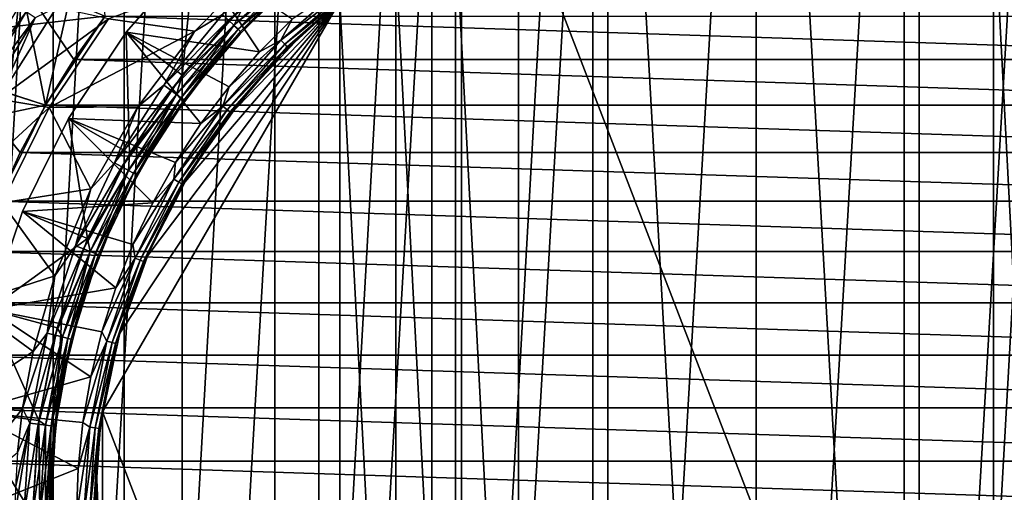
# Model space of a CAD drawing. Header units: millimetres. Extents: x -139 to 106, y -8 to 139.
# Tile 285 of 459: x -8.35 to 2.81, y 70.54 to 75.91. Entities that reach past the tile are written whole.
import ezdxf

# ---------------------------------------------------------------- set-up
doc = ezdxf.new("R2010")
doc.units = ezdxf.units.MM
doc.header["$LTSCALE"] = 53.842063
for name, color, linetype in [('156', 7, 'CONTINUOUS'), ('159', 7, 'CONTINUOUS'), ('160', 7, 'CONTINUOUS'), ('161', 7, 'CONTINUOUS'), ('162', 7, 'CONTINUOUS'), ('164', 7, 'CONTINUOUS'), ('269', 7, 'CONTINUOUS'), ('271', 7, 'CONTINUOUS'), ('275', 7, 'CONTINUOUS'), ('276', 7, 'CONTINUOUS'), ('286', 7, 'CONTINUOUS'), ('287', 7, 'CONTINUOUS'), ('288', 7, 'CONTINUOUS'), ('293', 7, 'CONTINUOUS'), ('294', 7, 'CONTINUOUS'), ('295', 7, 'CONTINUOUS'), ('296', 7, 'CONTINUOUS'), ('297', 7, 'CONTINUOUS'), ('299', 7, 'CONTINUOUS'), ('38', 7, 'CONTINUOUS'), ('39', 7, 'CONTINUOUS'), ('497', 7, 'CONTINUOUS'), ('499', 7, 'CONTINUOUS')]:
    doc.layers.add(name, color=color, linetype=linetype)

msp = doc.modelspace()

# ---------------------------------------------------------------- linework, layer by layer
at = {"layer": '156', "color": 7, "linetype": 'CONTINUOUS', "true_color": 0x33ccff}
for points in [[(-7.378, 75.949, -40), (7.733, 75.455, -40), (-7.733, 75.455, -40), (-7.378, 75.949, -40)], [(7.378, 75.949, -40), (7.733, 75.455, -40), (-7.378, 75.949, -40), (7.378, 75.949, -40)], [(-7.733, 75.455, -40), (8.054, 74.938, -40), (-8.054, 74.938, -40), (-7.733, 75.455, -40)], [(7.733, 75.455, -40), (8.054, 74.938, -40), (-7.733, 75.455, -40), (7.733, 75.455, -40)], [(-8.054, 74.938, -40), (8.341, 74.401, -40), (-8.341, 74.401, -40), (-8.054, 74.938, -40)], [(8.054, 74.938, -40), (8.341, 74.401, -40), (-8.054, 74.938, -40), (8.054, 74.938, -40)], [(-8.341, 74.401, -40), (8.592, 73.847, -40), (-8.592, 73.847, -40), (-8.341, 74.401, -40)], [(8.341, 74.401, -40), (8.592, 73.847, -40), (-8.341, 74.401, -40), (8.341, 74.401, -40)], [(-8.592, 73.847, -40), (8.806, 73.277, -40), (-8.806, 73.277, -40), (-8.592, 73.847, -40)], [(8.592, 73.847, -40), (8.806, 73.277, -40), (-8.592, 73.847, -40), (8.592, 73.847, -40)], [(-8.806, 73.277, -40), (8.983, 72.695, -40), (-8.983, 72.695, -40), (-8.806, 73.277, -40)], [(8.806, 73.277, -40), (8.983, 72.695, -40), (-8.806, 73.277, -40), (8.806, 73.277, -40)], [(-8.983, 72.695, -40), (9.121, 72.102, -40), (-9.121, 72.102, -40), (-8.983, 72.695, -40)], [(8.983, 72.695, -40), (9.121, 72.102, -40), (-8.983, 72.695, -40), (8.983, 72.695, -40)], [(-9.121, 72.102, -40), (9.22, 71.502, -40), (-9.22, 71.502, -40), (-9.121, 72.102, -40)], [(9.121, 72.102, -40), (9.22, 71.502, -40), (-9.121, 72.102, -40), (9.121, 72.102, -40)], [(-9.22, 71.502, -40), (9.28, 70.896, -40), (-9.28, 70.896, -40), (-9.22, 71.502, -40)], [(9.22, 71.502, -40), (9.28, 70.896, -40), (-9.22, 71.502, -40), (9.22, 71.502, -40)], [(-9.28, 70.896, -40), (9.3, 70.288, -40), (-9.3, 70.288, -40), (-9.28, 70.896, -40)], [(9.28, 70.896, -40), (9.3, 70.288, -40), (-9.28, 70.896, -40), (9.28, 70.896, -40)]]:
    msp.add_3dface(points, dxfattribs=at)
at = {"layer": '159', "color": 7, "linetype": 'CONTINUOUS', "true_color": 0x33ccff}
for points in [[(-9.026, 75.25, -32), (-8.333, 76.342, -32), (-9.026, 75.25, -39), (-9.026, 75.25, -32)], [(-9.026, 75.25, -39), (-8.333, 76.342, -32), (-8.333, 76.342, -39), (-9.026, 75.25, -39)]]:
    msp.add_3dface(points, dxfattribs=at)
at = {"layer": '160', "color": 7, "linetype": 'CONTINUOUS', "true_color": 0x33ccff}
for points in [[(-8.054, 74.938, -40), (-9.026, 75.25, -39), (-8.333, 76.342, -39), (-8.054, 74.938, -40)], [(-7.378, 75.949, -40), (-7.733, 75.455, -40), (-8.333, 76.342, -39), (-7.378, 75.949, -40)], [(-7.733, 75.455, -40), (-8.054, 74.938, -40), (-8.333, 76.342, -39), (-7.733, 75.455, -40)], [(-8.054, 74.938, -40), (-8.341, 74.401, -40), (-9.026, 75.25, -39), (-8.054, 74.938, -40)], [(-8.341, 74.401, -40), (-8.592, 73.847, -40), (-9.026, 75.25, -39), (-8.341, 74.401, -40)]]:
    msp.add_3dface(points, dxfattribs=at)
at = {"layer": '161', "color": 7, "linetype": 'CONTINUOUS', "true_color": 0x33ccff}
for points in [[(-7.508, 77.339, -32), (-8.333, 76.342, -32), (-8.054, 74.938, -32), (-7.508, 77.339, -32)], [(-7.378, 75.949, -32), (-7.508, 77.339, -32), (-8.054, 74.938, -32), (-7.378, 75.949, -32)], [(-8.333, 76.342, -32), (-9.026, 75.25, -32), (-8.592, 73.847, -32), (-8.333, 76.342, -32)], [(-8.054, 74.938, -32), (-8.333, 76.342, -32), (-8.592, 73.847, -32), (-8.054, 74.938, -32)]]:
    msp.add_3dface(points, dxfattribs=at)
at = {"layer": '162', "color": 7, "linetype": 'CONTINUOUS', "true_color": 0x33ccff}
for points in [[(-7.378, 75.949, -32), (-8.054, 74.938, -32), (-7.378, 75.949, -30), (-7.378, 75.949, -32)], [(-7.378, 75.949, -30), (-8.054, 74.938, -32), (-8.054, 74.938, -30), (-7.378, 75.949, -30)], [(-8.054, 74.938, -32), (-8.592, 73.847, -32), (-8.054, 74.938, -30), (-8.054, 74.938, -32)], [(-8.054, 74.938, -30), (-8.592, 73.847, -32), (-8.592, 73.847, -30), (-8.054, 74.938, -30)]]:
    msp.add_3dface(points, dxfattribs=at)
at = {"layer": '164', "color": 7, "linetype": 'CONTINUOUS', "true_color": 0x33ccff}
for points in [[(-9.464, 76.821, -30), (-7.378, 75.949, -30), (-10.183, 75.632, -30), (-9.464, 76.821, -30)], [(-7.378, 75.949, -30), (-8.054, 74.938, -30), (-10.183, 75.632, -30), (-7.378, 75.949, -30)], [(-10.183, 75.632, -30), (-8.054, 74.938, -30), (-10.753, 74.366, -30), (-10.183, 75.632, -30)], [(-8.054, 74.938, -30), (-8.592, 73.847, -30), (-10.753, 74.366, -30), (-8.054, 74.938, -30)]]:
    msp.add_3dface(points, dxfattribs=at)
at = {"layer": '269', "color": 7, "linetype": 'CONTINUOUS', "true_color": 0xffff99}
for points in [[(-3.406, 76.97, 54), (-2.693, 63.288, 54), (-2.693, 77.288, 54), (-3.406, 76.97, 54)], [(-2.693, 63.288, 54), (2.693, 63.288, 54), (-2.693, 77.288, 54), (-2.693, 63.288, 54)], [(-2.693, 77.288, 54), (2.693, 63.288, 54), (2.693, 77.288, 54), (-2.693, 77.288, 54)], [(2.693, 63.288, 54), (3.406, 63.606, 54), (2.693, 77.288, 54), (2.693, 63.288, 54)], [(2.693, 77.288, 54), (3.406, 63.606, 54), (3.406, 76.97, 54), (2.693, 77.288, 54)], [(-4.083, 76.579, 54), (-3.406, 63.606, 54), (-3.406, 76.97, 54), (-4.083, 76.579, 54)], [(-3.406, 63.606, 54), (-2.693, 63.288, 54), (-3.406, 76.97, 54), (-3.406, 63.606, 54)], [(-4.716, 76.12, 54), (-4.083, 63.997, 54), (-4.083, 76.579, 54), (-4.716, 76.12, 54)], [(-4.083, 63.997, 54), (-3.406, 63.606, 54), (-4.083, 76.579, 54), (-4.083, 63.997, 54)], [(-7.408, 71.456, 54), (-4.716, 64.456, 54), (-4.716, 76.12, 54), (-7.408, 71.456, 54)], [(-4.716, 64.456, 54), (-4.083, 63.997, 54), (-4.716, 76.12, 54), (-4.716, 64.456, 54)], [(-7.477, 70.874, 54), (-7.408, 69.12, 54), (-7.408, 71.456, 54), (-7.477, 70.874, 54)], [(-7.408, 69.12, 54), (-4.716, 64.456, 54), (-7.408, 71.456, 54), (-7.408, 69.12, 54)], [(-7.5, 70.288, 54), (-7.477, 69.702, 54), (-7.477, 70.874, 54), (-7.5, 70.288, 54)], [(-7.477, 69.702, 54), (-7.408, 69.12, 54), (-7.477, 70.874, 54), (-7.477, 69.702, 54)]]:
    msp.add_3dface(points, dxfattribs=at)
at = {"layer": '271', "color": 7, "linetype": 'CONTINUOUS', "true_color": 0xffff99}
for points in [[(-5.119, 75.769, 46.231), (-4.716, 76.12, 47), (-4.325, 76.415, 46.231), (-5.119, 75.769, 46.231)], [(-5.393, 75.5, 47), (-4.716, 76.12, 47), (-5.119, 75.769, 46.231), (-5.393, 75.5, 47)], [(-5.818, 75.021, 46.231), (-5.393, 75.5, 47), (-5.119, 75.769, 46.231), (-5.818, 75.021, 46.231)], [(-5.989, 74.803, 47), (-5.393, 75.5, 47), (-5.818, 75.021, 46.231), (-5.989, 74.803, 47)], [(-6.408, 74.185, 46.231), (-5.989, 74.803, 47), (-5.818, 75.021, 46.231), (-6.408, 74.185, 46.231)], [(-6.495, 74.038, 47), (-5.989, 74.803, 47), (-6.408, 74.185, 46.231), (-6.495, 74.038, 47)], [(-6.879, 73.276, 46.231), (-6.495, 74.038, 47), (-6.408, 74.185, 46.231), (-6.879, 73.276, 46.231)], [(-6.904, 73.217, 47), (-6.495, 74.038, 47), (-6.879, 73.276, 46.231), (-6.904, 73.217, 47)], [(-7.222, 72.311, 46.231), (-6.904, 73.217, 47), (-6.879, 73.276, 46.231), (-7.222, 72.311, 46.231)], [(-7.21, 72.352, 47), (-6.904, 73.217, 47), (-7.222, 72.311, 46.231), (-7.21, 72.352, 47)], [(-7.408, 71.456, 47), (-7.21, 72.352, 47), (-7.222, 72.311, 46.231), (-7.408, 71.456, 47)], [(-7.43, 71.309, 46.231), (-7.408, 71.456, 47), (-7.222, 72.311, 46.231), (-7.43, 71.309, 46.231)], [(-7.477, 70.874, 54), (-7.408, 71.456, 54), (-7.43, 71.309, 46.231), (-7.477, 70.874, 54)], [(-7.408, 71.456, 54), (-7.408, 71.456, 47), (-7.43, 71.309, 46.231), (-7.408, 71.456, 54)], [(-7.5, 70.288, 46.231), (-7.477, 70.874, 54), (-7.43, 71.309, 46.231), (-7.5, 70.288, 46.231)], [(-7.5, 70.288, 54), (-7.477, 70.874, 54), (-7.5, 70.288, 46.231), (-7.5, 70.288, 54)]]:
    msp.add_3dface(points, dxfattribs=at)
at = {"layer": '275', "color": 7, "linetype": 'CONTINUOUS', "true_color": 0xffff99}
for points in [[(-7.408, 71.456, 54), (-4.716, 76.12, 54), (-4.716, 76.12, 47), (-7.408, 71.456, 54)], [(-7.408, 71.456, 54), (-4.716, 76.12, 47), (-7.408, 71.456, 47), (-7.408, 71.456, 54)]]:
    msp.add_3dface(points, dxfattribs=at)
at = {"layer": '276', "color": 7, "linetype": 'CONTINUOUS', "true_color": 0xffff99}
for points in [[(-4.716, 76.12, 47), (-7.21, 72.352, 47), (-7.408, 71.456, 47), (-4.716, 76.12, 47)], [(-4.716, 76.12, 47), (-6.904, 73.217, 47), (-7.21, 72.352, 47), (-4.716, 76.12, 47)], [(-4.716, 76.12, 47), (-6.495, 74.038, 47), (-6.904, 73.217, 47), (-4.716, 76.12, 47)], [(-4.716, 76.12, 47), (-5.989, 74.803, 47), (-6.495, 74.038, 47), (-4.716, 76.12, 47)], [(-4.716, 76.12, 47), (-5.393, 75.5, 47), (-5.989, 74.803, 47), (-4.716, 76.12, 47)]]:
    msp.add_3dface(points, dxfattribs=at)
at = {"layer": '286', "color": 7, "linetype": 'CONTINUOUS', "true_color": 0xffff99}
for points in [[(-6.364, 76.652, 45.134), (-7.14, 75.767, 45.134), (-5.627, 75.544, 45.885), (-6.364, 76.652, 45.134)], [(-5.256, 75.915, 45.885), (-6.364, 76.652, 45.134), (-5.627, 75.544, 45.885), (-5.256, 75.915, 45.885)], [(-7.14, 75.767, 45.134), (-7.794, 74.788, 45.134), (-6.291, 74.728, 45.885), (-7.14, 75.767, 45.134)], [(-5.627, 75.544, 45.885), (-7.14, 75.767, 45.134), (-5.973, 75.147, 45.885), (-5.627, 75.544, 45.885)], [(-5.973, 75.147, 45.885), (-7.14, 75.767, 45.134), (-6.291, 74.728, 45.885), (-5.973, 75.147, 45.885)], [(-7.794, 74.788, 45.134), (-8.315, 73.732, 45.134), (-6.837, 73.83, 45.885), (-7.794, 74.788, 45.134)], [(-6.291, 74.728, 45.885), (-7.794, 74.788, 45.134), (-6.579, 74.289, 45.885), (-6.291, 74.728, 45.885)], [(-6.579, 74.289, 45.885), (-7.794, 74.788, 45.134), (-6.837, 73.83, 45.885), (-6.579, 74.289, 45.885)], [(-6.837, 73.83, 45.885), (-8.315, 73.732, 45.134), (-7.063, 73.356, 45.885), (-6.837, 73.83, 45.885)], [(-8.315, 73.732, 45.134), (-8.693, 72.617, 45.134), (-7.255, 72.866, 45.885), (-8.315, 73.732, 45.134)], [(-7.063, 73.356, 45.885), (-8.315, 73.732, 45.134), (-7.255, 72.866, 45.885), (-7.063, 73.356, 45.885)], [(-7.255, 72.866, 45.885), (-8.693, 72.617, 45.134), (-7.414, 72.365, 45.885), (-7.255, 72.866, 45.885)], [(-8.693, 72.617, 45.134), (-8.923, 71.463, 45.134), (-7.539, 71.855, 45.885), (-8.693, 72.617, 45.134)], [(-7.414, 72.365, 45.885), (-8.693, 72.617, 45.134), (-7.539, 71.855, 45.885), (-7.414, 72.365, 45.885)], [(-7.539, 71.855, 45.885), (-8.923, 71.463, 45.134), (-7.628, 71.336, 45.885), (-7.539, 71.855, 45.885)], [(-8.923, 71.463, 45.134), (-9, 70.288, 45.134), (-7.682, 70.813, 45.885), (-8.923, 71.463, 45.134)], [(-7.628, 71.336, 45.885), (-8.923, 71.463, 45.134), (-7.682, 70.813, 45.885), (-7.628, 71.336, 45.885)], [(-9, 70.288, 45.134), (-7.7, 70.288, 45.885), (-7.682, 70.813, 45.885), (-9, 70.288, 45.134)]]:
    msp.add_3dface(points, dxfattribs=at)
at = {"layer": '287', "color": 7, "linetype": 'CONTINUOUS', "true_color": 0xffff99}
for points in [[(-4.637, 76.331, 45.948), (-5.256, 75.915, 45.885), (-5.386, 75.674, 45.948), (-4.637, 76.331, 45.948)], [(-4.637, 76.331, 45.948), (-5.386, 75.674, 45.948), (-4.598, 76.281, 46.031), (-4.637, 76.331, 45.948)], [(-5.119, 75.769, 46.231), (-4.325, 76.415, 46.231), (-4.574, 76.249, 46.127), (-5.119, 75.769, 46.231)], [(-4.598, 76.281, 46.031), (-5.386, 75.674, 45.948), (-5.341, 75.629, 46.031), (-4.598, 76.281, 46.031)], [(-4.598, 76.281, 46.031), (-5.341, 75.629, 46.031), (-4.574, 76.249, 46.127), (-4.598, 76.281, 46.031)], [(-4.574, 76.249, 46.127), (-5.341, 75.629, 46.031), (-5.313, 75.601, 46.127), (-4.574, 76.249, 46.127)], [(-5.119, 75.769, 46.231), (-4.574, 76.249, 46.127), (-5.313, 75.601, 46.127), (-5.119, 75.769, 46.231)], [(-5.256, 75.915, 45.885), (-5.627, 75.544, 45.885), (-5.386, 75.674, 45.948), (-5.256, 75.915, 45.885)], [(-5.386, 75.674, 45.948), (-5.973, 75.147, 45.885), (-6.043, 74.925, 45.948), (-5.386, 75.674, 45.948)], [(-5.386, 75.674, 45.948), (-6.043, 74.925, 45.948), (-5.341, 75.629, 46.031), (-5.386, 75.674, 45.948)], [(-5.627, 75.544, 45.885), (-5.973, 75.147, 45.885), (-5.386, 75.674, 45.948), (-5.627, 75.544, 45.885)], [(-5.818, 75.021, 46.231), (-5.119, 75.769, 46.231), (-5.313, 75.601, 46.127), (-5.818, 75.021, 46.231)], [(-5.341, 75.629, 46.031), (-6.043, 74.925, 45.948), (-5.993, 74.886, 46.031), (-5.341, 75.629, 46.031)], [(-5.341, 75.629, 46.031), (-5.993, 74.886, 46.031), (-5.313, 75.601, 46.127), (-5.341, 75.629, 46.031)], [(-5.313, 75.601, 46.127), (-5.993, 74.886, 46.031), (-5.961, 74.862, 46.127), (-5.313, 75.601, 46.127)], [(-5.818, 75.021, 46.231), (-5.313, 75.601, 46.127), (-5.961, 74.862, 46.127), (-5.818, 75.021, 46.231)], [(-5.973, 75.147, 45.885), (-6.291, 74.728, 45.885), (-6.043, 74.925, 45.948), (-5.973, 75.147, 45.885)], [(-6.408, 74.185, 46.231), (-5.818, 75.021, 46.231), (-5.961, 74.862, 46.127), (-6.408, 74.185, 46.231)], [(-6.043, 74.925, 45.948), (-6.579, 74.289, 45.885), (-6.597, 74.097, 45.948), (-6.043, 74.925, 45.948)], [(-6.043, 74.925, 45.948), (-6.597, 74.097, 45.948), (-5.993, 74.886, 46.031), (-6.043, 74.925, 45.948)], [(-5.993, 74.886, 46.031), (-6.597, 74.097, 45.948), (-6.542, 74.065, 46.031), (-5.993, 74.886, 46.031)], [(-6.291, 74.728, 45.885), (-6.579, 74.289, 45.885), (-6.043, 74.925, 45.948), (-6.291, 74.728, 45.885)], [(-5.993, 74.886, 46.031), (-6.542, 74.065, 46.031), (-5.961, 74.862, 46.127), (-5.993, 74.886, 46.031)], [(-5.961, 74.862, 46.127), (-6.542, 74.065, 46.031), (-6.507, 74.045, 46.127), (-5.961, 74.862, 46.127)], [(-6.408, 74.185, 46.231), (-5.961, 74.862, 46.127), (-6.507, 74.045, 46.127), (-6.408, 74.185, 46.231)], [(-6.579, 74.289, 45.885), (-6.837, 73.83, 45.885), (-6.597, 74.097, 45.948), (-6.579, 74.289, 45.885)], [(-6.879, 73.276, 46.231), (-6.408, 74.185, 46.231), (-6.507, 74.045, 46.127), (-6.879, 73.276, 46.231)], [(-6.837, 73.83, 45.885), (-7.063, 73.356, 45.885), (-6.597, 74.097, 45.948), (-6.837, 73.83, 45.885)], [(-6.597, 74.097, 45.948), (-7.063, 73.356, 45.885), (-7.037, 73.203, 45.948), (-6.597, 74.097, 45.948)], [(-6.597, 74.097, 45.948), (-7.037, 73.203, 45.948), (-6.542, 74.065, 46.031), (-6.597, 74.097, 45.948)], [(-6.542, 74.065, 46.031), (-7.037, 73.203, 45.948), (-6.979, 73.179, 46.031), (-6.542, 74.065, 46.031)], [(-6.542, 74.065, 46.031), (-6.979, 73.179, 46.031), (-6.507, 74.045, 46.127), (-6.542, 74.065, 46.031)], [(-6.507, 74.045, 46.127), (-6.979, 73.179, 46.031), (-6.942, 73.163, 46.127), (-6.507, 74.045, 46.127)], [(-6.879, 73.276, 46.231), (-6.507, 74.045, 46.127), (-6.942, 73.163, 46.127), (-6.879, 73.276, 46.231)], [(-7.063, 73.356, 45.885), (-7.255, 72.866, 45.885), (-7.037, 73.203, 45.948), (-7.063, 73.356, 45.885)], [(-7.222, 72.311, 46.231), (-6.879, 73.276, 46.231), (-6.942, 73.163, 46.127), (-7.222, 72.311, 46.231)], [(-7.255, 72.866, 45.885), (-7.414, 72.365, 45.885), (-7.037, 73.203, 45.948), (-7.255, 72.866, 45.885)], [(-7.037, 73.203, 45.948), (-7.414, 72.365, 45.885), (-7.358, 72.259, 45.948), (-7.037, 73.203, 45.948)], [(-7.037, 73.203, 45.948), (-7.358, 72.259, 45.948), (-6.979, 73.179, 46.031), (-7.037, 73.203, 45.948)], [(-6.979, 73.179, 46.031), (-7.358, 72.259, 45.948), (-7.296, 72.243, 46.031), (-6.979, 73.179, 46.031)], [(-6.979, 73.179, 46.031), (-7.296, 72.243, 46.031), (-6.942, 73.163, 46.127), (-6.979, 73.179, 46.031)], [(-6.942, 73.163, 46.127), (-7.296, 72.243, 46.031), (-7.258, 72.233, 46.127), (-6.942, 73.163, 46.127)], [(-7.222, 72.311, 46.231), (-6.942, 73.163, 46.127), (-7.258, 72.233, 46.127), (-7.222, 72.311, 46.231)], [(-7.414, 72.365, 45.885), (-7.539, 71.855, 45.885), (-7.358, 72.259, 45.948), (-7.414, 72.365, 45.885)], [(-7.539, 71.855, 45.885), (-7.628, 71.336, 45.885), (-7.358, 72.259, 45.948), (-7.539, 71.855, 45.885)], [(-7.358, 72.259, 45.948), (-7.628, 71.336, 45.885), (-7.552, 71.282, 45.948), (-7.358, 72.259, 45.948)], [(-7.358, 72.259, 45.948), (-7.552, 71.282, 45.948), (-7.296, 72.243, 46.031), (-7.358, 72.259, 45.948)], [(-7.296, 72.243, 46.031), (-7.552, 71.282, 45.948), (-7.489, 71.274, 46.031), (-7.296, 72.243, 46.031)], [(-7.296, 72.243, 46.031), (-7.489, 71.274, 46.031), (-7.258, 72.233, 46.127), (-7.296, 72.243, 46.031)], [(-7.258, 72.233, 46.127), (-7.489, 71.274, 46.031), (-7.449, 71.269, 46.127), (-7.258, 72.233, 46.127)], [(-7.43, 71.309, 46.231), (-7.258, 72.233, 46.127), (-7.449, 71.269, 46.127), (-7.43, 71.309, 46.231)], [(-7.43, 71.309, 46.231), (-7.222, 72.311, 46.231), (-7.258, 72.233, 46.127), (-7.43, 71.309, 46.231)], [(-7.628, 71.336, 45.885), (-7.682, 70.813, 45.885), (-7.552, 71.282, 45.948), (-7.628, 71.336, 45.885)], [(-7.5, 70.288, 46.231), (-7.43, 71.309, 46.231), (-7.514, 70.288, 46.127), (-7.5, 70.288, 46.231)], [(-7.514, 70.288, 46.127), (-7.43, 71.309, 46.231), (-7.449, 71.269, 46.127), (-7.514, 70.288, 46.127)], [(-7.7, 70.288, 45.885), (-7.617, 70.288, 45.948), (-7.552, 71.282, 45.948), (-7.7, 70.288, 45.885)], [(-7.682, 70.813, 45.885), (-7.7, 70.288, 45.885), (-7.552, 71.282, 45.948), (-7.682, 70.813, 45.885)], [(-7.552, 71.282, 45.948), (-7.617, 70.288, 45.948), (-7.489, 71.274, 46.031), (-7.552, 71.282, 45.948)], [(-7.617, 70.288, 45.948), (-7.554, 70.288, 46.031), (-7.489, 71.274, 46.031), (-7.617, 70.288, 45.948)], [(-7.489, 71.274, 46.031), (-7.554, 70.288, 46.031), (-7.449, 71.269, 46.127), (-7.489, 71.274, 46.031)], [(-7.554, 70.288, 46.031), (-7.514, 70.288, 46.127), (-7.449, 71.269, 46.127), (-7.554, 70.288, 46.031)]]:
    msp.add_3dface(points, dxfattribs=at)
at = {"layer": '288', "color": 7, "linetype": 'CONTINUOUS', "true_color": 0xffff99}
for points in [[(-7.14, 75.767, 45.134), (-6.364, 76.652, 45.134), (-7.14, 75.767, 39.077), (-7.14, 75.767, 45.134)], [(-7.14, 75.767, 39.077), (-6.364, 76.652, 45.134), (-6.364, 76.652, 39.077), (-7.14, 75.767, 39.077)], [(-7.794, 74.788, 45.134), (-7.14, 75.767, 45.134), (-7.794, 74.788, 39.077), (-7.794, 74.788, 45.134)], [(-7.794, 74.788, 39.077), (-7.14, 75.767, 45.134), (-7.14, 75.767, 39.077), (-7.794, 74.788, 39.077)], [(-8.315, 73.732, 45.134), (-7.794, 74.788, 45.134), (-8.315, 73.732, 39.077), (-8.315, 73.732, 45.134)], [(-8.315, 73.732, 39.077), (-7.794, 74.788, 45.134), (-7.794, 74.788, 39.077), (-8.315, 73.732, 39.077)], [(-8.693, 72.617, 45.134), (-8.315, 73.732, 45.134), (-8.693, 72.617, 39.077), (-8.693, 72.617, 45.134)], [(-8.693, 72.617, 39.077), (-8.315, 73.732, 45.134), (-8.315, 73.732, 39.077), (-8.693, 72.617, 39.077)]]:
    msp.add_3dface(points, dxfattribs=at)
at = {"layer": '293', "color": 7, "linetype": 'CONTINUOUS', "true_color": 0xffff99}
for points in [[(-5.46, 76.135, 36.9), (-5.847, 75.748, 36.9), (-5.46, 76.135, 38.269), (-5.46, 76.135, 36.9)], [(-5.46, 76.135, 38.269), (-5.847, 75.748, 36.9), (-5.847, 75.748, 38.269), (-5.46, 76.135, 38.269)], [(-5.847, 75.748, 36.9), (-6.206, 75.337, 36.9), (-5.847, 75.748, 38.269), (-5.847, 75.748, 36.9)], [(-5.847, 75.748, 38.269), (-6.206, 75.337, 36.9), (-6.206, 75.337, 38.269), (-5.847, 75.748, 38.269)], [(-6.206, 75.337, 36.9), (-6.536, 74.901, 36.9), (-6.206, 75.337, 38.269), (-6.206, 75.337, 36.9)], [(-6.206, 75.337, 38.269), (-6.536, 74.901, 36.9), (-6.536, 74.901, 38.269), (-6.206, 75.337, 38.269)], [(-6.536, 74.901, 36.9), (-6.835, 74.445, 36.9), (-6.536, 74.901, 38.269), (-6.536, 74.901, 36.9)], [(-6.536, 74.901, 38.269), (-6.835, 74.445, 36.9), (-6.835, 74.445, 38.269), (-6.536, 74.901, 38.269)], [(-6.835, 74.445, 36.9), (-7.103, 73.968, 36.9), (-6.835, 74.445, 38.269), (-6.835, 74.445, 36.9)], [(-6.835, 74.445, 38.269), (-7.103, 73.968, 36.9), (-7.103, 73.968, 38.269), (-6.835, 74.445, 38.269)], [(-7.103, 73.968, 36.9), (-7.338, 73.475, 36.9), (-7.103, 73.968, 38.269), (-7.103, 73.968, 36.9)], [(-7.103, 73.968, 38.269), (-7.338, 73.475, 36.9), (-7.338, 73.475, 38.269), (-7.103, 73.968, 38.269)], [(-7.338, 73.475, 36.9), (-7.538, 72.967, 36.9), (-7.338, 73.475, 38.269), (-7.338, 73.475, 36.9)], [(-7.338, 73.475, 38.269), (-7.538, 72.967, 36.9), (-7.538, 72.967, 38.269), (-7.338, 73.475, 38.269)], [(-7.538, 72.967, 36.9), (-7.703, 72.446, 36.9), (-7.538, 72.967, 38.269), (-7.538, 72.967, 36.9)], [(-7.538, 72.967, 38.269), (-7.703, 72.446, 36.9), (-7.703, 72.446, 38.269), (-7.538, 72.967, 38.269)], [(-7.703, 72.446, 36.9), (-7.833, 71.916, 36.9), (-7.703, 72.446, 38.269), (-7.703, 72.446, 36.9)], [(-7.703, 72.446, 38.269), (-7.833, 71.916, 36.9), (-7.833, 71.916, 38.269), (-7.703, 72.446, 38.269)], [(-7.833, 71.916, 36.9), (-7.925, 71.377, 36.9), (-7.833, 71.916, 38.269), (-7.833, 71.916, 36.9)], [(-7.833, 71.916, 38.269), (-7.925, 71.377, 36.9), (-7.925, 71.377, 38.269), (-7.833, 71.916, 38.269)], [(-7.925, 71.377, 36.9), (-7.981, 70.834, 36.9), (-7.925, 71.377, 38.269), (-7.925, 71.377, 36.9)], [(-7.925, 71.377, 38.269), (-7.981, 70.834, 36.9), (-7.981, 70.834, 38.269), (-7.925, 71.377, 38.269)], [(-8, 70.288, 36.9), (-8, 70.288, 38.269), (-7.981, 70.834, 38.269), (-8, 70.288, 36.9)], [(-7.981, 70.834, 36.9), (-8, 70.288, 36.9), (-7.981, 70.834, 38.269), (-7.981, 70.834, 36.9)]]:
    msp.add_3dface(points, dxfattribs=at)
at = {"layer": '294', "color": 7, "linetype": 'CONTINUOUS', "true_color": 0xffff99}
for points in [[(-5.174, 76.542, 38.552), (-5.871, 75.801, 38.469), (-5.917, 75.844, 38.552), (-5.174, 76.542, 38.552)], [(-5.174, 76.542, 38.552), (-5.917, 75.844, 38.552), (-5.798, 76.086, 38.615), (-5.174, 76.542, 38.552)], [(-5.134, 76.493, 38.469), (-5.871, 75.801, 38.469), (-5.174, 76.542, 38.552), (-5.134, 76.493, 38.469)], [(-5.134, 76.493, 38.469), (-5.842, 75.774, 38.372), (-5.871, 75.801, 38.469), (-5.134, 76.493, 38.469)], [(-5.108, 76.462, 38.372), (-5.842, 75.774, 38.372), (-5.134, 76.493, 38.469), (-5.108, 76.462, 38.372)], [(-5.108, 76.462, 38.372), (-5.46, 76.135, 38.269), (-5.842, 75.774, 38.372), (-5.108, 76.462, 38.372)], [(-5.46, 76.135, 38.269), (-5.847, 75.748, 38.269), (-5.842, 75.774, 38.372), (-5.46, 76.135, 38.269)], [(-5.798, 76.086, 38.615), (-5.917, 75.844, 38.552), (-6.505, 75.28, 38.615), (-5.798, 76.086, 38.615)], [(-5.917, 75.844, 38.552), (-6.515, 75.022, 38.469), (-6.567, 75.059, 38.552), (-5.917, 75.844, 38.552)], [(-5.917, 75.844, 38.552), (-6.567, 75.059, 38.552), (-6.505, 75.28, 38.615), (-5.917, 75.844, 38.552)], [(-5.871, 75.801, 38.469), (-6.515, 75.022, 38.469), (-5.917, 75.844, 38.552), (-5.871, 75.801, 38.469)], [(-5.871, 75.801, 38.469), (-6.483, 74.998, 38.372), (-6.515, 75.022, 38.469), (-5.871, 75.801, 38.469)], [(-5.842, 75.774, 38.372), (-6.483, 74.998, 38.372), (-5.871, 75.801, 38.469), (-5.842, 75.774, 38.372)], [(-5.842, 75.774, 38.372), (-6.206, 75.337, 38.269), (-6.483, 74.998, 38.372), (-5.842, 75.774, 38.372)], [(-5.847, 75.748, 38.269), (-6.206, 75.337, 38.269), (-5.842, 75.774, 38.372), (-5.847, 75.748, 38.269)], [(-6.206, 75.337, 38.269), (-6.536, 74.901, 38.269), (-6.483, 74.998, 38.372), (-6.206, 75.337, 38.269)], [(-6.505, 75.28, 38.615), (-6.567, 75.059, 38.552), (-7.101, 74.388, 38.615), (-6.505, 75.28, 38.615)], [(-6.567, 75.059, 38.552), (-7.057, 74.168, 38.469), (-7.113, 74.198, 38.552), (-6.567, 75.059, 38.552)], [(-6.567, 75.059, 38.552), (-7.113, 74.198, 38.552), (-7.101, 74.388, 38.615), (-6.567, 75.059, 38.552)], [(-6.515, 75.022, 38.469), (-7.057, 74.168, 38.469), (-6.567, 75.059, 38.552), (-6.515, 75.022, 38.469)], [(-6.515, 75.022, 38.469), (-7.022, 74.148, 38.372), (-7.057, 74.168, 38.469), (-6.515, 75.022, 38.469)], [(-6.483, 74.998, 38.372), (-7.022, 74.148, 38.372), (-6.515, 75.022, 38.469), (-6.483, 74.998, 38.372)], [(-6.483, 74.998, 38.372), (-6.835, 74.445, 38.269), (-7.022, 74.148, 38.372), (-6.483, 74.998, 38.372)], [(-6.536, 74.901, 38.269), (-6.835, 74.445, 38.269), (-6.483, 74.998, 38.372), (-6.536, 74.901, 38.269)], [(-6.835, 74.445, 38.269), (-7.103, 73.968, 38.269), (-7.022, 74.148, 38.372), (-6.835, 74.445, 38.269)], [(-7.101, 74.388, 38.615), (-7.113, 74.198, 38.552), (-7.576, 73.426, 38.615), (-7.101, 74.388, 38.615)], [(-7.113, 74.198, 38.552), (-7.547, 73.276, 38.552), (-7.576, 73.426, 38.615), (-7.113, 74.198, 38.552)], [(-7.113, 74.198, 38.552), (-7.488, 73.253, 38.469), (-7.547, 73.276, 38.552), (-7.113, 74.198, 38.552)], [(-7.057, 74.168, 38.469), (-7.488, 73.253, 38.469), (-7.113, 74.198, 38.552), (-7.057, 74.168, 38.469)], [(-7.057, 74.168, 38.469), (-7.451, 73.238, 38.372), (-7.488, 73.253, 38.469), (-7.057, 74.168, 38.469)], [(-7.022, 74.148, 38.372), (-7.451, 73.238, 38.372), (-7.057, 74.168, 38.469), (-7.022, 74.148, 38.372)], [(-7.022, 74.148, 38.372), (-7.338, 73.475, 38.269), (-7.451, 73.238, 38.372), (-7.022, 74.148, 38.372)], [(-7.103, 73.968, 38.269), (-7.338, 73.475, 38.269), (-7.022, 74.148, 38.372), (-7.103, 73.968, 38.269)], [(-7.338, 73.475, 38.269), (-7.538, 72.967, 38.269), (-7.451, 73.238, 38.372), (-7.338, 73.475, 38.269)], [(-7.576, 73.426, 38.615), (-7.547, 73.276, 38.552), (-7.921, 72.41, 38.615), (-7.576, 73.426, 38.615)], [(-7.547, 73.276, 38.552), (-7.862, 72.307, 38.552), (-7.921, 72.41, 38.615), (-7.547, 73.276, 38.552)], [(-7.547, 73.276, 38.552), (-7.801, 72.291, 38.469), (-7.862, 72.307, 38.552), (-7.547, 73.276, 38.552)], [(-7.488, 73.253, 38.469), (-7.801, 72.291, 38.469), (-7.547, 73.276, 38.552), (-7.488, 73.253, 38.469)], [(-7.488, 73.253, 38.469), (-7.762, 72.281, 38.372), (-7.801, 72.291, 38.469), (-7.488, 73.253, 38.469)], [(-7.451, 73.238, 38.372), (-7.762, 72.281, 38.372), (-7.488, 73.253, 38.469), (-7.451, 73.238, 38.372)], [(-7.451, 73.238, 38.372), (-7.703, 72.446, 38.269), (-7.762, 72.281, 38.372), (-7.451, 73.238, 38.372)], [(-7.538, 72.967, 38.269), (-7.703, 72.446, 38.269), (-7.451, 73.238, 38.372), (-7.538, 72.967, 38.269)], [(-7.703, 72.446, 38.269), (-7.833, 71.916, 38.269), (-7.762, 72.281, 38.372), (-7.703, 72.446, 38.269)], [(-7.921, 72.41, 38.615), (-7.862, 72.307, 38.552), (-8.13, 71.358, 38.615), (-7.921, 72.41, 38.615)], [(-7.862, 72.307, 38.552), (-8.053, 71.305, 38.552), (-8.13, 71.358, 38.615), (-7.862, 72.307, 38.552)], [(-7.862, 72.307, 38.552), (-7.99, 71.297, 38.469), (-8.053, 71.305, 38.552), (-7.862, 72.307, 38.552)], [(-7.801, 72.291, 38.469), (-7.99, 71.297, 38.469), (-7.862, 72.307, 38.552), (-7.801, 72.291, 38.469)], [(-7.801, 72.291, 38.469), (-7.95, 71.292, 38.372), (-7.99, 71.297, 38.469), (-7.801, 72.291, 38.469)], [(-7.762, 72.281, 38.372), (-7.95, 71.292, 38.372), (-7.801, 72.291, 38.469), (-7.762, 72.281, 38.372)], [(-7.762, 72.281, 38.372), (-7.925, 71.377, 38.269), (-7.95, 71.292, 38.372), (-7.762, 72.281, 38.372)], [(-7.833, 71.916, 38.269), (-7.925, 71.377, 38.269), (-7.762, 72.281, 38.372), (-7.833, 71.916, 38.269)], [(-8.117, 70.288, 38.552), (-8.2, 70.288, 38.615), (-8.13, 71.358, 38.615), (-8.117, 70.288, 38.552)], [(-8.053, 71.305, 38.552), (-8.117, 70.288, 38.552), (-8.13, 71.358, 38.615), (-8.053, 71.305, 38.552)], [(-7.925, 71.377, 38.269), (-7.981, 70.834, 38.269), (-7.95, 71.292, 38.372), (-7.925, 71.377, 38.269)], [(-8.054, 70.288, 38.469), (-8.117, 70.288, 38.552), (-8.053, 71.305, 38.552), (-8.054, 70.288, 38.469)], [(-7.99, 71.297, 38.469), (-8.054, 70.288, 38.469), (-8.053, 71.305, 38.552), (-7.99, 71.297, 38.469)], [(-8.014, 70.288, 38.372), (-8.054, 70.288, 38.469), (-7.99, 71.297, 38.469), (-8.014, 70.288, 38.372)], [(-7.95, 71.292, 38.372), (-8.014, 70.288, 38.372), (-7.99, 71.297, 38.469), (-7.95, 71.292, 38.372)], [(-8, 70.288, 38.269), (-8.014, 70.288, 38.372), (-7.95, 71.292, 38.372), (-8, 70.288, 38.269)], [(-7.981, 70.834, 38.269), (-8, 70.288, 38.269), (-7.95, 71.292, 38.372), (-7.981, 70.834, 38.269)]]:
    msp.add_3dface(points, dxfattribs=at)
at = {"layer": '295', "color": 7, "linetype": 'CONTINUOUS', "true_color": 0xffff99}
for points in [[(-7.14, 75.767, 39.077), (-6.364, 76.652, 39.077), (-6.505, 75.28, 38.615), (-7.14, 75.767, 39.077)], [(-6.364, 76.652, 39.077), (-5.798, 76.086, 38.615), (-6.505, 75.28, 38.615), (-6.364, 76.652, 39.077)], [(-7.794, 74.788, 39.077), (-7.14, 75.767, 39.077), (-7.101, 74.388, 38.615), (-7.794, 74.788, 39.077)], [(-7.14, 75.767, 39.077), (-6.505, 75.28, 38.615), (-7.101, 74.388, 38.615), (-7.14, 75.767, 39.077)], [(-8.315, 73.732, 39.077), (-7.794, 74.788, 39.077), (-7.576, 73.426, 38.615), (-8.315, 73.732, 39.077)], [(-7.794, 74.788, 39.077), (-7.101, 74.388, 38.615), (-7.576, 73.426, 38.615), (-7.794, 74.788, 39.077)], [(-8.693, 72.617, 39.077), (-8.315, 73.732, 39.077), (-7.576, 73.426, 38.615), (-8.693, 72.617, 39.077)], [(-8.693, 72.617, 39.077), (-7.576, 73.426, 38.615), (-7.921, 72.41, 38.615), (-8.693, 72.617, 39.077)], [(-8.923, 71.463, 39.077), (-8.693, 72.617, 39.077), (-8.13, 71.358, 38.615), (-8.923, 71.463, 39.077)], [(-8.693, 72.617, 39.077), (-7.921, 72.41, 38.615), (-8.13, 71.358, 38.615), (-8.693, 72.617, 39.077)], [(-9, 70.288, 39.077), (-8.923, 71.463, 39.077), (-8.2, 70.288, 38.615), (-9, 70.288, 39.077)], [(-8.2, 70.288, 38.615), (-8.923, 71.463, 39.077), (-8.13, 71.358, 38.615), (-8.2, 70.288, 38.615)]]:
    msp.add_3dface(points, dxfattribs=at)
at = {"layer": '296', "color": 7, "linetype": 'CONTINUOUS', "true_color": 0xffff99}
for points in [[(-5.227, 76.606, 36.553), (-6.048, 75.967, 36.514), (-5.978, 75.901, 36.553), (-5.227, 76.606, 36.553)], [(-5.227, 76.606, 36.553), (-5.978, 75.901, 36.553), (-5.174, 76.542, 36.617), (-5.227, 76.606, 36.553)], [(-5.608, 76.542, 36.5), (-6.36, 75.776, 36.5), (-6.048, 75.967, 36.514), (-5.608, 76.542, 36.5)], [(-5.174, 76.542, 36.617), (-5.978, 75.901, 36.553), (-5.917, 75.845, 36.617), (-5.174, 76.542, 36.617)], [(-5.174, 76.542, 36.617), (-5.917, 75.845, 36.617), (-5.134, 76.493, 36.7), (-5.174, 76.542, 36.617)], [(-5.134, 76.493, 36.7), (-5.917, 75.845, 36.617), (-5.871, 75.801, 36.7), (-5.134, 76.493, 36.7)], [(-5.134, 76.493, 36.7), (-5.871, 75.801, 36.7), (-5.108, 76.463, 36.796), (-5.134, 76.493, 36.7)], [(-5.108, 76.463, 36.796), (-5.871, 75.801, 36.7), (-5.842, 75.774, 36.796), (-5.108, 76.463, 36.796)], [(-5.46, 76.135, 36.9), (-5.108, 76.463, 36.796), (-5.842, 75.774, 36.796), (-5.46, 76.135, 36.9)], [(-5.847, 75.748, 36.9), (-5.46, 76.135, 36.9), (-5.842, 75.774, 36.796), (-5.847, 75.748, 36.9)], [(-6.048, 75.967, 36.514), (-6.36, 75.776, 36.5), (-6.712, 75.165, 36.514), (-6.048, 75.967, 36.514)], [(-6.048, 75.967, 36.514), (-6.712, 75.165, 36.514), (-5.978, 75.901, 36.553), (-6.048, 75.967, 36.514)], [(-5.978, 75.901, 36.553), (-6.712, 75.165, 36.514), (-6.634, 75.108, 36.553), (-5.978, 75.901, 36.553)], [(-5.978, 75.901, 36.553), (-6.634, 75.108, 36.553), (-5.917, 75.845, 36.617), (-5.978, 75.901, 36.553)], [(-6.36, 75.776, 36.5), (-7.008, 74.92, 36.5), (-6.712, 75.165, 36.514), (-6.36, 75.776, 36.5)], [(-5.917, 75.845, 36.617), (-6.634, 75.108, 36.553), (-6.567, 75.059, 36.617), (-5.917, 75.845, 36.617)], [(-5.917, 75.845, 36.617), (-6.567, 75.059, 36.617), (-5.871, 75.801, 36.7), (-5.917, 75.845, 36.617)], [(-5.871, 75.801, 36.7), (-6.567, 75.059, 36.617), (-6.516, 75.022, 36.7), (-5.871, 75.801, 36.7)], [(-5.871, 75.801, 36.7), (-6.516, 75.022, 36.7), (-5.842, 75.774, 36.796), (-5.871, 75.801, 36.7)], [(-5.842, 75.774, 36.796), (-6.516, 75.022, 36.7), (-6.483, 74.998, 36.796), (-5.842, 75.774, 36.796)], [(-5.847, 75.748, 36.9), (-5.842, 75.774, 36.796), (-6.483, 74.998, 36.796), (-5.847, 75.748, 36.9)], [(-6.206, 75.337, 36.9), (-5.847, 75.748, 36.9), (-6.483, 74.998, 36.796), (-6.206, 75.337, 36.9)], [(-6.536, 74.901, 36.9), (-6.206, 75.337, 36.9), (-6.483, 74.998, 36.796), (-6.536, 74.901, 36.9)], [(-6.712, 75.165, 36.514), (-7.008, 74.92, 36.5), (-7.271, 74.285, 36.514), (-6.712, 75.165, 36.514)], [(-6.712, 75.165, 36.514), (-7.271, 74.285, 36.514), (-6.634, 75.108, 36.553), (-6.712, 75.165, 36.514)], [(-6.634, 75.108, 36.553), (-7.271, 74.285, 36.514), (-7.186, 74.238, 36.553), (-6.634, 75.108, 36.553)], [(-6.634, 75.108, 36.553), (-7.186, 74.238, 36.553), (-6.567, 75.059, 36.617), (-6.634, 75.108, 36.553)], [(-6.567, 75.059, 36.617), (-7.186, 74.238, 36.553), (-7.113, 74.198, 36.617), (-6.567, 75.059, 36.617)], [(-6.567, 75.059, 36.617), (-7.113, 74.198, 36.617), (-6.516, 75.022, 36.7), (-6.567, 75.059, 36.617)], [(-6.516, 75.022, 36.7), (-7.113, 74.198, 36.617), (-7.057, 74.168, 36.7), (-6.516, 75.022, 36.7)], [(-6.516, 75.022, 36.7), (-7.057, 74.168, 36.7), (-6.483, 74.998, 36.796), (-6.516, 75.022, 36.7)], [(-6.483, 74.998, 36.796), (-7.057, 74.168, 36.7), (-7.022, 74.148, 36.796), (-6.483, 74.998, 36.796)], [(-6.536, 74.901, 36.9), (-6.483, 74.998, 36.796), (-7.022, 74.148, 36.796), (-6.536, 74.901, 36.9)], [(-7.008, 74.92, 36.5), (-7.541, 73.988, 36.5), (-7.271, 74.285, 36.514), (-7.008, 74.92, 36.5)], [(-6.835, 74.445, 36.9), (-6.536, 74.901, 36.9), (-7.022, 74.148, 36.796), (-6.835, 74.445, 36.9)], [(-7.103, 73.968, 36.9), (-6.835, 74.445, 36.9), (-7.022, 74.148, 36.796), (-7.103, 73.968, 36.9)], [(-7.271, 74.285, 36.514), (-7.541, 73.988, 36.5), (-7.714, 73.342, 36.514), (-7.271, 74.285, 36.514)], [(-7.271, 74.285, 36.514), (-7.714, 73.342, 36.514), (-7.186, 74.238, 36.553), (-7.271, 74.285, 36.514)], [(-7.186, 74.238, 36.553), (-7.714, 73.342, 36.514), (-7.624, 73.307, 36.553), (-7.186, 74.238, 36.553)], [(-7.186, 74.238, 36.553), (-7.624, 73.307, 36.553), (-7.113, 74.198, 36.617), (-7.186, 74.238, 36.553)], [(-7.113, 74.198, 36.617), (-7.624, 73.307, 36.553), (-7.547, 73.276, 36.617), (-7.113, 74.198, 36.617)], [(-7.113, 74.198, 36.617), (-7.547, 73.276, 36.617), (-7.057, 74.168, 36.7), (-7.113, 74.198, 36.617)], [(-7.057, 74.168, 36.7), (-7.547, 73.276, 36.617), (-7.488, 73.253, 36.7), (-7.057, 74.168, 36.7)], [(-7.057, 74.168, 36.7), (-7.488, 73.253, 36.7), (-7.022, 74.148, 36.796), (-7.057, 74.168, 36.7)], [(-7.022, 74.148, 36.796), (-7.488, 73.253, 36.7), (-7.451, 73.238, 36.796), (-7.022, 74.148, 36.796)], [(-7.103, 73.968, 36.9), (-7.022, 74.148, 36.796), (-7.451, 73.238, 36.796), (-7.103, 73.968, 36.9)], [(-7.541, 73.988, 36.5), (-7.949, 73.002, 36.5), (-7.714, 73.342, 36.514), (-7.541, 73.988, 36.5)], [(-7.338, 73.475, 36.9), (-7.103, 73.968, 36.9), (-7.451, 73.238, 36.796), (-7.338, 73.475, 36.9)], [(-7.538, 72.967, 36.9), (-7.338, 73.475, 36.9), (-7.451, 73.238, 36.796), (-7.538, 72.967, 36.9)], [(-7.714, 73.342, 36.514), (-7.949, 73.002, 36.5), (-8.036, 72.351, 36.514), (-7.714, 73.342, 36.514)], [(-7.714, 73.342, 36.514), (-8.036, 72.351, 36.514), (-7.624, 73.307, 36.553), (-7.714, 73.342, 36.514)], [(-7.624, 73.307, 36.553), (-8.036, 72.351, 36.514), (-7.943, 72.327, 36.553), (-7.624, 73.307, 36.553)], [(-7.624, 73.307, 36.553), (-7.943, 72.327, 36.553), (-7.547, 73.276, 36.617), (-7.624, 73.307, 36.553)], [(-7.547, 73.276, 36.617), (-7.943, 72.327, 36.553), (-7.862, 72.307, 36.617), (-7.547, 73.276, 36.617)], [(-7.547, 73.276, 36.617), (-7.862, 72.307, 36.617), (-7.488, 73.253, 36.7), (-7.547, 73.276, 36.617)], [(-7.488, 73.253, 36.7), (-7.862, 72.307, 36.617), (-7.801, 72.291, 36.7), (-7.488, 73.253, 36.7)], [(-7.488, 73.253, 36.7), (-7.801, 72.291, 36.7), (-7.451, 73.238, 36.796), (-7.488, 73.253, 36.7)], [(-7.451, 73.238, 36.796), (-7.801, 72.291, 36.7), (-7.762, 72.281, 36.796), (-7.451, 73.238, 36.796)], [(-7.538, 72.967, 36.9), (-7.451, 73.238, 36.796), (-7.762, 72.281, 36.796), (-7.538, 72.967, 36.9)], [(-7.949, 73.002, 36.5), (-8.192, 72.144, 36.5), (-8.036, 72.351, 36.514), (-7.949, 73.002, 36.5)], [(-7.703, 72.446, 36.9), (-7.538, 72.967, 36.9), (-7.762, 72.281, 36.796), (-7.703, 72.446, 36.9)], [(-7.833, 71.916, 36.9), (-7.703, 72.446, 36.9), (-7.762, 72.281, 36.796), (-7.833, 71.916, 36.9)], [(-8.192, 72.144, 36.5), (-8.313, 71.495, 36.5), (-8.036, 72.351, 36.514), (-8.192, 72.144, 36.5)], [(-8.036, 72.351, 36.514), (-8.313, 71.495, 36.5), (-8.231, 71.328, 36.514), (-8.036, 72.351, 36.514)], [(-8.036, 72.351, 36.514), (-8.231, 71.328, 36.514), (-7.943, 72.327, 36.553), (-8.036, 72.351, 36.514)], [(-7.943, 72.327, 36.553), (-8.231, 71.328, 36.514), (-8.136, 71.316, 36.553), (-7.943, 72.327, 36.553)], [(-7.943, 72.327, 36.553), (-8.136, 71.316, 36.553), (-7.862, 72.307, 36.617), (-7.943, 72.327, 36.553)], [(-7.862, 72.307, 36.617), (-8.136, 71.316, 36.553), (-8.053, 71.305, 36.617), (-7.862, 72.307, 36.617)], [(-7.862, 72.307, 36.617), (-8.053, 71.305, 36.617), (-7.801, 72.291, 36.7), (-7.862, 72.307, 36.617)], [(-7.801, 72.291, 36.7), (-8.053, 71.305, 36.617), (-7.99, 71.297, 36.7), (-7.801, 72.291, 36.7)], [(-7.801, 72.291, 36.7), (-7.99, 71.297, 36.7), (-7.762, 72.281, 36.796), (-7.801, 72.291, 36.7)], [(-7.762, 72.281, 36.796), (-7.99, 71.297, 36.7), (-7.95, 71.292, 36.796), (-7.762, 72.281, 36.796)], [(-7.833, 71.916, 36.9), (-7.762, 72.281, 36.796), (-7.95, 71.292, 36.796), (-7.833, 71.916, 36.9)], [(-7.925, 71.377, 36.9), (-7.833, 71.916, 36.9), (-7.95, 71.292, 36.796), (-7.925, 71.377, 36.9)], [(-8.313, 71.495, 36.5), (-8.37, 70.994, 36.5), (-8.231, 71.328, 36.514), (-8.313, 71.495, 36.5)], [(-8.394, 70.599, 36.5), (-8.4, 70.288, 36.5), (-8.231, 71.328, 36.514), (-8.394, 70.599, 36.5)], [(-8.231, 71.328, 36.514), (-8.4, 70.288, 36.5), (-8.297, 70.288, 36.514), (-8.231, 71.328, 36.514)], [(-8.37, 70.994, 36.5), (-8.394, 70.599, 36.5), (-8.231, 71.328, 36.514), (-8.37, 70.994, 36.5)], [(-8.231, 71.328, 36.514), (-8.297, 70.288, 36.514), (-8.136, 71.316, 36.553), (-8.231, 71.328, 36.514)], [(-8.136, 71.316, 36.553), (-8.297, 70.288, 36.514), (-8.2, 70.288, 36.553), (-8.136, 71.316, 36.553)], [(-8.136, 71.316, 36.553), (-8.2, 70.288, 36.553), (-8.053, 71.305, 36.617), (-8.136, 71.316, 36.553)], [(-7.981, 70.834, 36.9), (-7.925, 71.377, 36.9), (-7.95, 71.292, 36.796), (-7.981, 70.834, 36.9)], [(-8.053, 71.305, 36.617), (-8.2, 70.288, 36.553), (-8.117, 70.288, 36.617), (-8.053, 71.305, 36.617)], [(-8.053, 71.305, 36.617), (-8.117, 70.288, 36.617), (-7.99, 71.297, 36.7), (-8.053, 71.305, 36.617)], [(-7.99, 71.297, 36.7), (-8.117, 70.288, 36.617), (-8.054, 70.288, 36.7), (-7.99, 71.297, 36.7)], [(-7.99, 71.297, 36.7), (-8.054, 70.288, 36.7), (-7.95, 71.292, 36.796), (-7.99, 71.297, 36.7)], [(-7.95, 71.292, 36.796), (-8.054, 70.288, 36.7), (-8.014, 70.288, 36.796), (-7.95, 71.292, 36.796)], [(-7.981, 70.834, 36.9), (-7.95, 71.292, 36.796), (-8.014, 70.288, 36.796), (-7.981, 70.834, 36.9)], [(-8, 70.288, 36.9), (-7.981, 70.834, 36.9), (-8.014, 70.288, 36.796), (-8, 70.288, 36.9)]]:
    msp.add_3dface(points, dxfattribs=at)
at = {"layer": '297', "color": 7, "linetype": 'CONTINUOUS', "true_color": 0xffff99}
for points in [[(-6.36, 75.776, 36.5), (-5.608, 76.542, 36.5), (-7.339, 75.919, 36.5), (-6.36, 75.776, 36.5)], [(-8.011, 74.913, 36.5), (-6.36, 75.776, 36.5), (-7.339, 75.919, 36.5), (-8.011, 74.913, 36.5)], [(-7.008, 74.92, 36.5), (-6.36, 75.776, 36.5), (-8.011, 74.913, 36.5), (-7.008, 74.92, 36.5)], [(-8.546, 73.828, 36.5), (-7.541, 73.988, 36.5), (-8.011, 74.913, 36.5), (-8.546, 73.828, 36.5)], [(-7.541, 73.988, 36.5), (-7.008, 74.92, 36.5), (-8.011, 74.913, 36.5), (-7.541, 73.988, 36.5)], [(-7.949, 73.002, 36.5), (-7.541, 73.988, 36.5), (-8.546, 73.828, 36.5), (-7.949, 73.002, 36.5)], [(-8.935, 72.682, 36.5), (-7.949, 73.002, 36.5), (-8.546, 73.828, 36.5), (-8.935, 72.682, 36.5)], [(-8.192, 72.144, 36.5), (-7.949, 73.002, 36.5), (-8.935, 72.682, 36.5), (-8.192, 72.144, 36.5)], [(-9.171, 71.495, 36.5), (-8.192, 72.144, 36.5), (-8.935, 72.682, 36.5), (-9.171, 71.495, 36.5)], [(-8.313, 71.495, 36.5), (-8.192, 72.144, 36.5), (-9.171, 71.495, 36.5), (-8.313, 71.495, 36.5)], [(-8.37, 70.994, 36.5), (-8.313, 71.495, 36.5), (-9.25, 70.288, 36.5), (-8.37, 70.994, 36.5)], [(-9.25, 70.288, 36.5), (-8.313, 71.495, 36.5), (-9.171, 71.495, 36.5), (-9.25, 70.288, 36.5)]]:
    msp.add_3dface(points, dxfattribs=at)
at = {"layer": '299', "color": 7, "linetype": 'CONTINUOUS', "true_color": 0xffff99}
for points in [[(-7.339, 75.919, 35), (-8.011, 74.913, 35), (-7.339, 75.919, 36.5), (-7.339, 75.919, 35)], [(-8.011, 74.913, 35), (-8.011, 74.913, 36.5), (-7.339, 75.919, 36.5), (-8.011, 74.913, 35)], [(-8.011, 74.913, 35), (-8.546, 73.828, 35), (-8.011, 74.913, 36.5), (-8.011, 74.913, 35)], [(-8.546, 73.828, 35), (-8.546, 73.828, 36.5), (-8.011, 74.913, 36.5), (-8.546, 73.828, 35)]]:
    msp.add_3dface(points, dxfattribs=at)
at = {"layer": '38', "color": 8, "linetype": 'CONTINUOUS'}
for points in [[(-8.356, 76.056, 34.854), (-8.99, 75.006, 34.854), (-8.271, 75.997, 34.933), (-8.356, 76.056, 34.854)], [(-8.271, 75.997, 34.933), (-8.99, 75.006, 34.854), (-8.899, 74.958, 34.933), (-8.271, 75.997, 34.933)], [(-8.171, 75.928, 34.983), (-8.271, 75.997, 34.933), (-8.899, 74.958, 34.933), (-8.171, 75.928, 34.983)], [(-7.93, 76.046, 35), (-8.171, 75.928, 34.983), (-8.589, 75.007, 35), (-7.93, 76.046, 35)], [(-8.792, 74.902, 34.983), (-8.171, 75.928, 34.983), (-8.899, 74.958, 34.933), (-8.792, 74.902, 34.983)], [(-8.171, 75.928, 34.983), (-8.792, 74.902, 34.983), (-8.589, 75.007, 35), (-8.171, 75.928, 34.983)]]:
    msp.add_3dface(points, dxfattribs=at)
at = {"layer": '39', "color": 8, "linetype": 'CONTINUOUS'}
for points in [[(-7.93, 76.046, 35), (-8.589, 75.007, 35), (-7.339, 75.919, 35), (-7.93, 76.046, 35)], [(-7.339, 75.919, 35), (-8.589, 75.007, 35), (-8.011, 74.913, 35), (-7.339, 75.919, 35)], [(-8.589, 75.007, 35), (-9.113, 73.892, 35), (-8.011, 74.913, 35), (-8.589, 75.007, 35)], [(-8.011, 74.913, 35), (-9.113, 73.892, 35), (-8.546, 73.828, 35), (-8.011, 74.913, 35)]]:
    msp.add_3dface(points, dxfattribs=at)
at = {"layer": '497', "color": 7, "linetype": 'CONTINUOUS', "true_color": 0xe0f2ff}
for points in [[(0, 84.788, 98.908), (0, 55.788, 98.908), (-1.679, 55.885, 98.908), (0, 84.788, 98.908)], [(-1.679, 84.69, 98.908), (0, 84.788, 98.908), (-1.679, 55.885, 98.908), (-1.679, 84.69, 98.908)], [(1.679, 84.69, 98.908), (0, 55.788, 98.908), (0, 84.788, 98.908), (1.679, 84.69, 98.908)], [(-3.34, 84.398, 98.908), (-1.679, 84.69, 98.908), (-3.34, 56.178, 98.908), (-3.34, 84.398, 98.908)], [(-3.34, 56.178, 98.908), (-1.679, 84.69, 98.908), (-1.679, 55.885, 98.908), (-3.34, 56.178, 98.908)], [(1.679, 55.885, 98.908), (0, 55.788, 98.908), (1.679, 84.69, 98.908), (1.679, 55.885, 98.908)], [(3.34, 84.398, 98.908), (1.679, 55.885, 98.908), (1.679, 84.69, 98.908), (3.34, 84.398, 98.908)], [(-4.956, 83.915, 98.908), (-3.34, 84.398, 98.908), (-4.956, 56.661, 98.908), (-4.956, 83.915, 98.908)], [(-4.956, 56.661, 98.908), (-3.34, 84.398, 98.908), (-3.34, 56.178, 98.908), (-4.956, 56.661, 98.908)], [(3.34, 56.178, 98.908), (1.679, 55.885, 98.908), (3.34, 84.398, 98.908), (3.34, 56.178, 98.908)], [(-6.505, 83.247, 98.908), (-4.956, 83.915, 98.908), (-6.505, 57.329, 98.908), (-6.505, 83.247, 98.908)], [(-6.505, 57.329, 98.908), (-4.956, 83.915, 98.908), (-4.956, 56.661, 98.908), (-6.505, 57.329, 98.908)], [(-7.965, 82.404, 98.908), (-6.505, 83.247, 98.908), (-7.965, 58.172, 98.908), (-7.965, 82.404, 98.908)], [(-7.965, 58.172, 98.908), (-6.505, 83.247, 98.908), (-6.505, 57.329, 98.908), (-7.965, 58.172, 98.908)], [(-9.318, 81.397, 98.908), (-7.965, 82.404, 98.908), (-9.318, 59.179, 98.908), (-9.318, 81.397, 98.908)], [(-9.318, 59.179, 98.908), (-7.965, 82.404, 98.908), (-7.965, 58.172, 98.908), (-9.318, 59.179, 98.908)]]:
    msp.add_3dface(points, dxfattribs=at)
at = {"layer": '499', "color": 7, "linetype": 'CONTINUOUS', "true_color": 0xe0f2ff}
for points in [[(-1.848, 86.684, 188.908), (0, 53.788, 188.908), (0, 86.788, 188.908), (-1.848, 86.684, 188.908)], [(0, 86.788, 188.908), (0, 53.788, 188.908), (1.848, 53.892, 188.908), (0, 86.788, 188.908)], [(1.848, 86.684, 188.908), (0, 86.788, 188.908), (1.848, 53.892, 188.908), (1.848, 86.684, 188.908)], [(-3.673, 54.202, 188.908), (-1.848, 53.892, 188.908), (-1.848, 86.684, 188.908), (-3.673, 54.202, 188.908)], [(-3.673, 86.374, 188.908), (-3.673, 54.202, 188.908), (-1.848, 86.684, 188.908), (-3.673, 86.374, 188.908)], [(-1.848, 53.892, 188.908), (0, 53.788, 188.908), (-1.848, 86.684, 188.908), (-1.848, 53.892, 188.908)], [(3.673, 86.374, 188.908), (1.848, 86.684, 188.908), (1.848, 53.892, 188.908), (3.673, 86.374, 188.908)], [(-5.452, 54.715, 188.908), (-3.673, 54.202, 188.908), (-3.673, 86.374, 188.908), (-5.452, 54.715, 188.908)], [(-5.452, 85.861, 188.908), (-5.452, 54.715, 188.908), (-3.673, 86.374, 188.908), (-5.452, 85.861, 188.908)], [(3.673, 54.202, 188.908), (3.673, 86.374, 188.908), (1.848, 53.892, 188.908), (3.673, 54.202, 188.908)], [(-7.162, 55.423, 188.908), (-5.452, 54.715, 188.908), (-5.452, 85.861, 188.908), (-7.162, 55.423, 188.908)], [(-7.162, 85.153, 188.908), (-7.162, 55.423, 188.908), (-5.452, 85.861, 188.908), (-7.162, 85.153, 188.908)], [(-8.782, 56.319, 188.908), (-7.162, 55.423, 188.908), (-7.162, 85.153, 188.908), (-8.782, 56.319, 188.908)], [(-8.782, 84.257, 188.908), (-8.782, 56.319, 188.908), (-7.162, 85.153, 188.908), (-8.782, 84.257, 188.908)]]:
    msp.add_3dface(points, dxfattribs=at)

doc.saveas('drawing.dxf')
